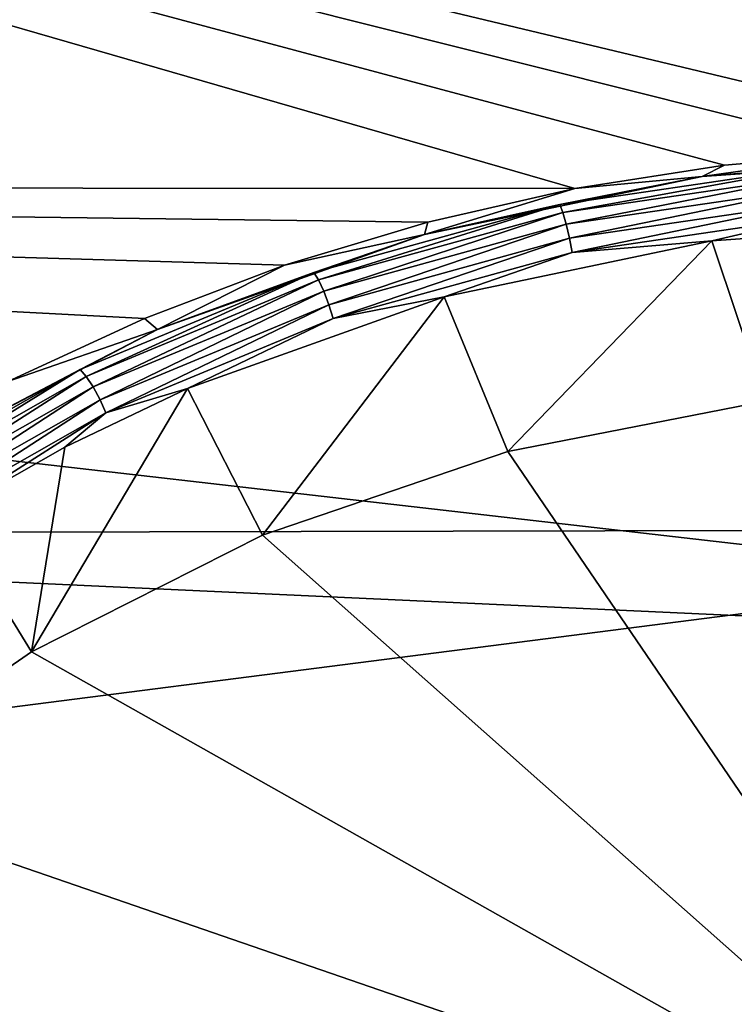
# Model space of a CAD drawing. Header units: metres. Extents: x -31 to 116, y -82 to 82.
# Tile 337 of 656: x 17.88 to 21.55, y -25.92 to -20.87. Entities that reach past the tile are written whole.
import ezdxf

# ---------------------------------------------------------------- set-up
doc = ezdxf.new("R2010")
doc.units = ezdxf.units.M
doc.layers.add('solid_80000000GA_10_1', color=7, linetype='CONTINUOUS')

msp = doc.modelspace()

# ---------------------------------------------------------------- linework, layer by layer
at = {"layer": 'solid_80000000GA_10_1'}
for points in [[(5.595928, -17.363724, -58.034225), (21.497269, -21.616346, -56.804199), (20.730347, -21.73646, -56.744804)], [(5.595928, -21.725851, -56.546066), (5.595928, -17.363724, -58.034225), (20.730347, -21.73646, -56.744804)], [(5.595928, -17.363724, -58.034225), (22.27318, -21.548956, -56.8438), (21.497269, -21.616346, -56.804199)], [(5.595928, -17.363724, -58.034225), (23.04767, -21.535427, -56.86322), (22.27318, -21.548956, -56.8438)], [(5.595928, -17.363724, -58.034225), (23.04767, -20.471352, -57.254906), (23.04767, -21.535427, -56.86322)], [(21, -18.9, 57.756149), (5.595928, -17.363724, 58.034225), (5.595928, -21.725851, 56.546066)], [(12.5, -19.366802, -55.339149), (103, -23.341593, -56.357498), (103, -18.847979, -58.015087)], [(12.5, -19.366768, 55.339161), (103, -18.848118, 58.015034), (103, -23.341688, 56.357452)], [(21.250086, -19.150085, 57.678059), (21, -18.9, 57.756149), (5.595928, -21.725851, 56.546066)], [(21.5, -19.4, 57.598862), (21.250086, -19.150085, 57.678059), (5.595928, -21.725851, 56.546066)], [(12.5, -23.5058, 53.711929), (12.5, -19.366768, 55.339161), (103, -23.341688, 56.357452)], [(12.5, -19.366802, -55.339149), (12.5, -23.505836, -53.711914), (103, -23.341593, -56.357498)], [(23.04767, -19.4, 57.626736), (21.5, -19.4, 57.598862), (5.595928, -21.725851, 56.546066)], [(23.04767, -23.726908, 55.984234), (23.04767, -19.4, 57.626736), (5.595928, -21.725851, 56.546066)], [(21.383236, -21.673912, -55.688839), (21.497269, -21.616346, -56.804199), (22.27318, -21.548956, -56.8438)], [(22.836401, -21.57184, -55.768486), (21.383236, -21.673912, -55.688839), (22.27318, -21.548956, -56.8438)], [(21.95196, -21.627014, -55.656059), (21.383236, -21.673912, -55.688839), (22.836401, -21.57184, -55.768486)], [(21.95196, -21.627014, -55.656059), (20.651875, -21.817867, -55.544693), (21.383236, -21.673912, -55.688839)], [(20.667318, -21.858639, -55.48341), (20.651875, -21.817867, -55.544693), (21.95196, -21.627014, -55.656059)], [(20.667318, -21.858639, -55.48341), (21.95196, -21.627014, -55.656059), (21.959326, -21.669151, -55.594204)], [(21.383236, -21.673912, -55.688839), (20.730347, -21.73646, -56.744804), (21.497269, -21.616346, -56.804199)], [(21.383236, -21.673912, -55.688839), (19.958069, -21.970858, -55.531616), (20.730347, -21.73646, -56.744804)], [(20.651875, -21.817867, -55.544693), (19.958069, -21.970858, -55.531616), (21.383236, -21.673912, -55.688839)], [(20.667318, -21.858639, -55.48341), (21.959326, -21.669151, -55.594204), (20.684692, -21.919172, -55.442223)], [(21.959326, -21.669151, -55.594204), (21.967155, -21.731205, -55.552372), (20.684692, -21.919172, -55.442223)], [(5.595928, -21.725851, -56.546066), (18.522526, -22.401716, -56.448086), (17.823196, -22.724171, -56.307724)], [(5.595928, -21.725851, -56.546066), (19.241255, -22.129488, -56.567226), (18.522526, -22.401716, -56.448086)], [(5.595928, -21.725851, -56.546066), (19.975246, -21.908407, -56.6656), (19.241255, -22.129488, -56.567226)], [(5.595928, -21.725851, -56.546066), (20.730347, -21.73646, -56.744804), (19.975246, -21.908407, -56.6656)], [(23.04767, -23.726908, 55.984234), (5.595928, -21.725851, 56.546066), (5.595928, -25.962206, 54.73056)], [(19.958069, -21.970858, -55.531616), (19.975246, -21.908407, -56.6656), (20.730347, -21.73646, -56.744804)], [(20.684692, -21.919172, -55.442223), (21.967155, -21.731205, -55.552372), (20.701527, -21.990944, -55.427124)], [(21.967155, -21.731205, -55.552372), (21.974335, -21.804436, -55.536655), (20.701527, -21.990944, -55.427124)], [(20.651875, -21.817867, -55.544693), (19.392134, -22.166264, -55.370651), (19.958069, -21.970858, -55.531616)], [(19.415436, -22.204704, -55.310352), (19.392134, -22.166264, -55.370651), (20.651875, -21.817867, -55.544693)], [(19.415436, -22.204704, -55.310352), (20.651875, -21.817867, -55.544693), (20.667318, -21.858639, -55.48341)], [(20.701527, -21.990944, -55.427124), (21.974335, -21.804436, -55.536655), (20.715437, -22.063705, -55.440109)], [(21.974335, -21.804436, -55.536655), (21.979845, -21.878387, -55.549126), (20.715437, -22.063705, -55.440109)], [(19.415436, -22.204704, -55.310352), (20.667318, -21.858639, -55.48341), (19.442049, -22.262581, -55.270294)], [(20.667318, -21.858639, -55.48341), (20.684692, -21.919172, -55.442223), (19.442049, -22.262581, -55.270294)], [(20.715437, -22.063705, -55.440109), (21.979845, -21.878387, -55.549126), (21.432562, -22.004286, -55.548073)], [(21.979845, -21.878387, -55.549126), (22.837111, -21.905554, -55.62682), (21.432562, -22.004286, -55.548073)], [(19.958069, -21.970858, -55.531616), (19.241255, -22.129488, -56.567226), (19.975246, -21.908407, -56.6656)], [(19.442049, -22.262581, -55.270294), (20.684692, -21.919172, -55.442223), (19.468195, -22.331741, -55.256306)], [(20.684692, -21.919172, -55.442223), (20.701527, -21.990944, -55.427124), (19.468195, -22.331741, -55.256306)], [(22.837111, -21.905554, -55.62682), (21.706841, -22.824995, -56.333199), (21.432562, -22.004286, -55.548073)], [(19.958069, -21.970858, -55.531616), (18.589458, -22.458685, -55.296116), (19.241255, -22.129488, -56.567226)], [(19.392134, -22.166264, -55.370651), (18.589458, -22.458685, -55.296116), (19.958069, -21.970858, -55.531616)], [(19.468195, -22.331741, -55.256306), (20.701527, -21.990944, -55.427124), (19.490166, -22.402308, -55.270226)], [(20.701527, -21.990944, -55.427124), (20.715437, -22.063705, -55.440109), (19.490166, -22.402308, -55.270226)], [(21.432562, -22.004286, -55.548073), (20.386131, -23.083086, -56.204445), (20.058943, -22.291313, -55.395317)], [(20.715437, -22.063705, -55.440109), (21.432562, -22.004286, -55.548073), (20.058943, -22.291313, -55.395317)], [(21.432562, -22.004286, -55.548073), (21.706841, -22.824995, -56.333199), (20.386131, -23.083086, -56.204445)], [(19.490166, -22.402308, -55.270226), (20.715437, -22.063705, -55.440109), (20.058943, -22.291313, -55.395317)], [(18.589458, -22.458685, -55.296116), (18.522526, -22.401716, -56.448086), (19.241255, -22.129488, -56.567226)], [(19.392134, -22.166264, -55.370651), (18.193886, -22.663277, -55.134289), (18.589458, -22.458685, -55.296116)], [(18.22471, -22.698442, -55.075382), (18.193886, -22.663277, -55.134289), (19.392134, -22.166264, -55.370651)], [(18.22471, -22.698442, -55.075382), (19.392134, -22.166264, -55.370651), (19.415436, -22.204704, -55.310352)], [(18.22471, -22.698442, -55.075382), (19.415436, -22.204704, -55.310352), (18.260105, -22.752571, -55.036915)], [(19.415436, -22.204704, -55.310352), (19.442049, -22.262581, -55.270294), (18.260105, -22.752571, -55.036915)], [(18.260105, -22.752571, -55.036915), (19.442049, -22.262581, -55.270294), (18.295046, -22.818048, -55.02449)], [(19.442049, -22.262581, -55.270294), (19.468195, -22.331741, -55.256306), (18.295046, -22.818048, -55.02449)], [(20.058943, -22.291313, -55.395317), (19.127661, -23.513071, -56.004345), (18.742916, -22.761049, -55.167679)], [(19.490166, -22.402308, -55.270226), (20.058943, -22.291313, -55.395317), (18.742916, -22.761049, -55.167679)], [(20.058943, -22.291313, -55.395317), (20.386131, -23.083086, -56.204445), (19.127661, -23.513071, -56.004345)], [(18.295046, -22.818048, -55.02449), (19.468195, -22.331741, -55.256306), (18.324575, -22.885517, -55.039722)], [(19.468195, -22.331741, -55.256306), (19.490166, -22.402308, -55.270226), (18.324575, -22.885517, -55.039722)], [(18.589458, -22.458685, -55.296116), (17.823196, -22.724171, -56.307724), (18.522526, -22.401716, -56.448086)], [(18.324575, -22.885517, -55.039722), (19.490166, -22.402308, -55.270226), (18.742916, -22.761049, -55.167679)], [(18.589458, -22.458685, -55.296116), (17.311197, -23.125704, -54.982788), (17.823196, -22.724171, -56.307724)], [(18.193886, -22.663277, -55.134289), (17.311197, -23.125704, -54.982788), (18.589458, -22.458685, -55.296116)], [(18.193886, -22.663277, -55.134289), (17.077755, -23.298277, -54.835979), (17.311197, -23.125704, -54.982788)], [(17.115643, -23.329235, -54.778866), (17.077755, -23.298277, -54.835979), (18.193886, -22.663277, -55.134289)], [(17.115643, -23.329235, -54.778866), (18.193886, -22.663277, -55.134289), (18.22471, -22.698442, -55.075382)], [(17.115643, -23.329235, -54.778866), (18.22471, -22.698442, -55.075382), (17.15921, -23.378595, -54.742428)], [(18.22471, -22.698442, -55.075382), (18.260105, -22.752571, -55.036915), (17.15921, -23.378595, -54.742428)], [(17.15921, -23.378595, -54.742428), (18.260105, -22.752571, -55.036915), (17.202269, -23.439415, -54.731976)], [(18.260105, -22.752571, -55.036915), (18.295046, -22.818048, -55.02449), (17.202269, -23.439415, -54.731976)], [(18.742916, -22.761049, -55.167679), (19.127661, -23.513071, -56.004345), (17.943159, -24.109961, -55.73037)], [(18.742916, -22.761049, -55.167679), (17.943159, -24.109961, -55.73037), (18.113998, -23.062012, -55.025063)], [(18.324575, -22.885517, -55.039722), (18.742916, -22.761049, -55.167679), (18.113998, -23.062012, -55.025063)], [(17.202269, -23.439415, -54.731976), (18.295046, -22.818048, -55.02449), (17.238714, -23.503002, -54.748848)], [(18.295046, -22.818048, -55.02449), (18.324575, -22.885517, -55.039722), (17.238714, -23.503002, -54.748848)], [(20.386131, -23.083086, -56.204445), (21.706841, -22.824995, -56.333199), (23.04767, -26.9874, -54.487438)], [(17.238714, -23.503002, -54.748848), (18.324575, -22.885517, -55.039722), (17.509247, -23.40464, -54.863518)], [(18.324575, -22.885517, -55.039722), (18.113998, -23.062012, -55.025063), (17.509247, -23.40464, -54.863518)], [(18.113998, -23.062012, -55.025063), (17.943159, -24.109961, -55.73037), (17.509247, -23.40464, -54.863518)], [(19.127661, -23.513071, -56.004345), (20.386131, -23.083086, -56.204445), (23.04767, -26.9874, -54.487438)], [(12.5, -23.505836, -53.711914), (103, -27.691591, -54.352322), (103, -23.341593, -56.357498)], [(12.5, -23.5058, 53.711929), (103, -23.341688, 56.357452), (103, -27.689804, 54.35323)], [(17.509247, -23.40464, -54.863518), (17.943159, -24.109961, -55.73037), (16.861902, -24.857506, -55.383644)], [(12.5, -27.509586, 51.775642), (12.5, -23.5058, 53.711929), (103, -27.689804, 54.35323)], [(12.5, -23.505836, -53.711914), (12.5, -27.509619, -51.775623), (103, -27.691591, -54.352322)], [(17.943159, -24.109961, -55.73037), (19.127661, -23.513071, -56.004345), (23.04767, -26.9874, -54.487438)], [(23.04767, -27.916227, 54.017448), (23.04767, -23.726908, 55.984234), (5.595928, -25.962206, 54.73056)], [(16.861902, -24.857506, -55.383644), (17.943159, -24.109961, -55.73037), (23.04767, -26.9874, -54.487438)], [(15.915729, -25.731342, -54.968346), (16.861902, -24.857506, -55.383644), (23.04767, -26.9874, -54.487438)], [(15.804276, -25.819496, -54.925289), (15.915729, -25.731342, -54.968346), (23.04767, -26.9874, -54.487438)], [(15.658215, -25.880358, -54.894409), (15.804276, -25.819496, -54.925289), (23.04767, -26.9874, -54.487438)], [(15.488615, -25.904158, -54.880608), (15.658215, -25.880358, -54.894409), (23.04767, -26.9874, -54.487438)], [(14.141746, -26.229488, -54.705948), (15.488615, -25.904158, -54.880608), (23.04767, -26.9874, -54.487438)]]:
    msp.add_3dface(points, dxfattribs=at)

doc.saveas('drawing.dxf')
